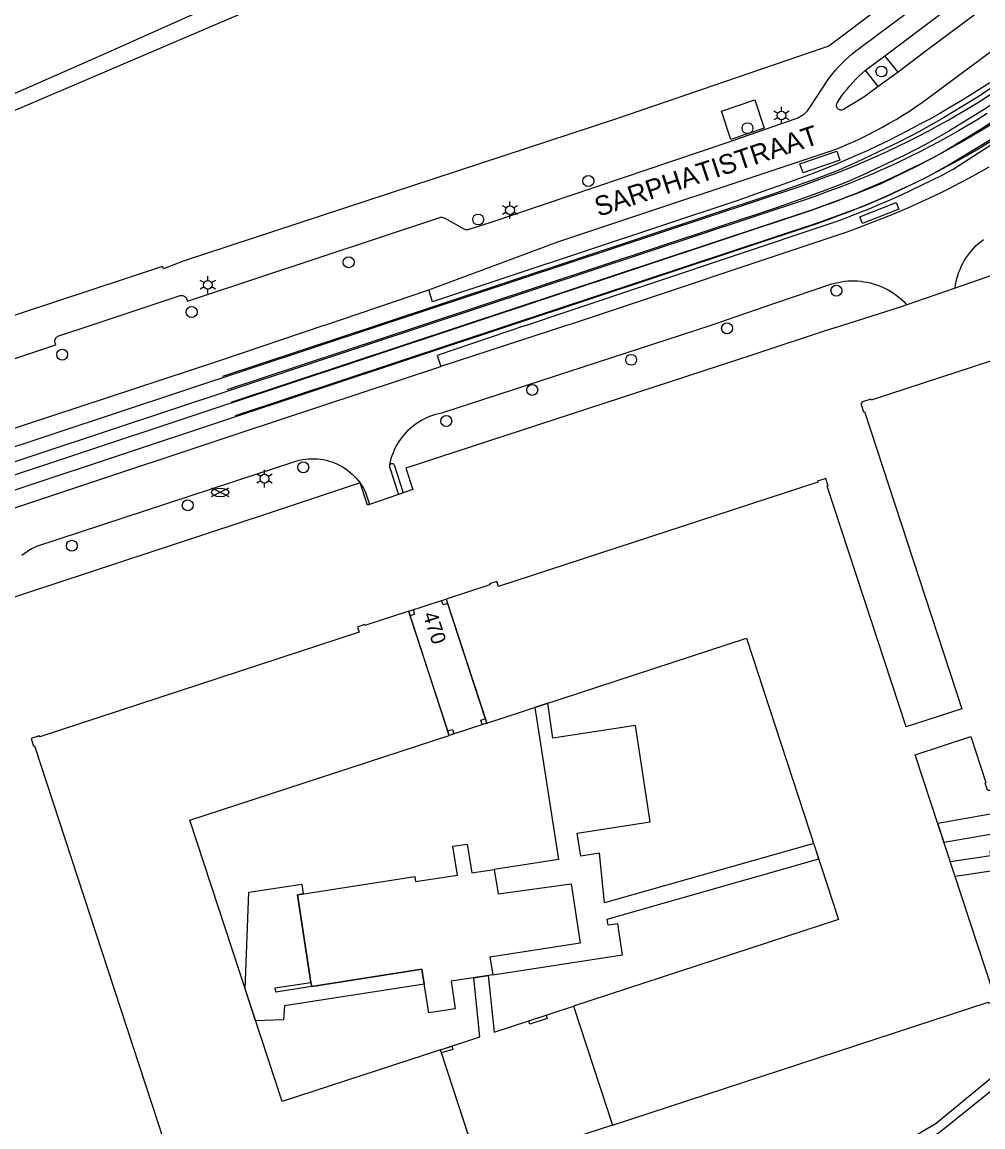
# Model space of a CAD drawing. Extents: x 122462 to 123306, y 485548 to 486417.
# Drawn here: x 122983.5 to 123082, y 486167.9 to 486281.1 of the extents above; entities that cross this region are included whole.
import ezdxf

# ---------------------------------------------------------------- set-up
doc = ezdxf.new("R2010")
doc.units = 0
for name, color, linetype in [('B-WE-IE-MEUBILAIR_WEGMEUBILAIR_VERKEERSBORD-S', 7, 'Continuous'), ('Level 10', 7, 'Continuous'), ('Level 16', 7, 'Continuous'), ('Level 17', 7, 'Continuous'), ('Level 19', 7, 'Continuous'), ('Level 2', 7, 'Continuous'), ('Level 21', 7, 'Continuous'), ('Level 24', 7, 'Continuous'), ('Level 37', 7, 'Continuous'), ('Level 44', 7, 'Continuous'), ('Level 50', 7, 'Continuous'), ('Level 52', 7, 'Continuous'), ('Level 53', 7, 'Continuous'), ('N werkgrens', 7, 'Continuous'), ('N-WE-GR-BOOM_DOORWORTELBARE RUIMTE-G', 7, 'Continuous')]:
    doc.layers.add(name, color=color, linetype=linetype)

msp = doc.modelspace()

# ---------------------------------------------------------------- linework, layer by layer
at = {"layer": 'Level 10'}
for points in [[(123027.31, 486207.99), (123023.15, 486220.71), (123026.53, 486221.81), (123026.99, 486221.96), (123031.15, 486209.25), (123027.31, 486207.99)], [(123031.77, 486183.45), (123045.07, 486185.52), (123044.57, 486188.68), (123043.59, 486188.53), (123043.49, 486189.17), (123065.17, 486195.35), (123064.66, 486196.92), (123043.22, 486190.85), (123042.72, 486195.91), (123040.79, 486195.62), (123040.42, 486197.99), (123047.9, 486199.14), (123046.38, 486209.02), (123037.91, 486207.72), (123037.41, 486211.3), (123036.07, 486210.86), (123038.51, 486195.26), (123031.92, 486194.25), (123032.31, 486191.75), (123039.8, 486192.77), (123040.74, 486186.71), (123031.48, 486185.28), (123031.77, 486183.45)], [(123078.01, 486197.01), (123077.36, 486199), (123091.23, 486201.47), (123091.56, 486199.39), (123078.01, 486197.01)], [(123084.48, 486184.71), (123083.04, 486194.13), (123079.15, 486193.54), (123078.65, 486195.06), (123082.8, 486195.69), (123082.73, 486196.16), (123091.67, 486197.53), (123093.43, 486186.08), (123084.48, 486184.71)], [(123007.47, 486178.74), (123006.4, 486182.01), (123006.78, 486191.92), (123012.19, 486192.75), (123012.34, 486191.76), (123011.76, 486191.67), (123013.14, 486182.68), (123013.21, 486182.25), (123024.5, 486184.03), (123024.74, 486182.51), (123010.42, 486180.29), (123010.34, 486178.86), (123007.47, 486178.74)], [(123032.98, 486158.22), (123032.23, 486164.19), (123030.4, 486163.59), (123026.41, 486175.78), (123030.45, 486177.1), (123029.82, 486183.15), (123031.3, 486183.38), (123031.9, 486177.58), (123035.46, 486178.74), (123040.04, 486180.24), (123044.03, 486168.06), (123033.84, 486164.72), (123034.78, 486158.49), (123032.98, 486158.22)]]:
    msp.add_lwpolyline(points, dxfattribs=at)
at = {"layer": 'Level 16'}
for points in [[(123077.51, 486315.81), (123061.12, 486307.75), (123059.81, 486307.11), (123041.02, 486298.31), (123000.65, 486281.69), (122991.32, 486277.54), (122932.68, 486251.75)], [(123121.45, 486219.61), (123111.08, 486204.41), (123108.13, 486199.93), (123097.57, 486185.52), (123093.77, 486181.52), (123089.07, 486176.7), (123085.87, 486173.99), (123077.52, 486167.25), (123068.82, 486162.07), (123059.79, 486157.64), (123050.39, 486153.77), (123040.63, 486151.11), (123030.95, 486148.99), (123020.91, 486147.65), (123004.7, 486146.26), (122993.77, 486145.69)]]:
    msp.add_lwpolyline(points, dxfattribs=at)
at = {"layer": 'Level 17'}
for p, q in [((123069.97, 486276.16), (123071.93, 486277.65)), ((123073.32, 486275.96), (123071.93, 486277.65)), ((123071.27, 486274.49), (123069.97, 486276.16)), ((123073.32, 486275.96), (123071.27, 486274.49)), ((123014.47, 486250), (123025.21, 486253.64)), ((123018.92, 486231.58), (123018.17, 486233.86))]:
    msp.add_line(p, q, dxfattribs=at)
for points in [[(123076.09, 486310.66), (123083.14, 486293.07), (123083.2, 486292.91), (123083.23, 486292.75), (123083.25, 486292.59), (123083.26, 486292.42), (123083.26, 486292.25), (123083.23, 486292.09), (123083.2, 486291.93), (123083.15, 486291.77), (123083.08, 486291.62), (123083.01, 486291.47), (123082.91, 486291.33), (123082.81, 486291.2), (123082.7, 486291.08), (123082.58, 486290.97), (123066.19, 486278.64), (123065.49, 486278.37), (123044.45, 486271.17), (123000.15, 486256.61), (122998.02, 486255.79), (122997.93, 486256.04), (122979.58, 486250)], [(122990.51, 486250), (122999.72, 486253.06), (122999.81, 486253.07), (122999.9, 486253.07), (122999.98, 486253.06), (123000.07, 486253.03), (123000.15, 486253), (123000.22, 486252.95), (123000.28, 486252.89), (123000.34, 486252.83), (123000.39, 486252.75), (123000.48, 486252.5), (123001.41, 486252.81), (123026.33, 486261.07), (123026.44, 486261.09), (123026.55, 486261.09), (123026.66, 486261.07), (123026.77, 486261.03), (123026.87, 486260.99), (123028.8, 486259.9), (123028.91, 486259.87), (123029.02, 486259.85), (123029.13, 486259.84), (123029.24, 486259.85), (123029.35, 486259.88), (123031.62, 486260.59), (123055.67, 486268.72), (123062.85, 486271.21), (123063.04, 486271.29), (123063.21, 486271.37), (123063.38, 486271.47), (123063.55, 486271.58), (123063.7, 486271.7), (123063.85, 486271.84), (123063.99, 486271.98), (123064.11, 486272.13), (123064.23, 486272.29), (123064.34, 486272.45), (123066.06, 486275.09), (123066.34, 486275.47), (123066.63, 486275.84), (123066.93, 486276.2), (123067.24, 486276.55), (123067.57, 486276.89), (123067.91, 486277.22), (123068.25, 486277.53), (123068.61, 486277.84), (123068.98, 486278.13), (123069.36, 486278.41), (123084.62, 486289.82)], [(123071.93, 486277.65), (123083.78, 486286.55)], [(123085.08, 486284.82), (123076.04, 486278.05), (123073.32, 486275.96)], [(123025.21, 486253.64), (123038.43, 486258.58), (123066.56, 486267.92), (123067.31, 486268.22), (123068.06, 486268.54), (123068.79, 486268.87), (123069.53, 486269.21), (123070.26, 486269.57), (123070.98, 486269.94), (123071.69, 486270.32), (123072.4, 486270.72), (123073.1, 486271.12), (123073.79, 486271.55), (123074.47, 486271.98), (123075.15, 486272.43), (123075.81, 486272.89), (123076.47, 486273.36), (123085.85, 486280.33)], [(123035.12, 486250), (123039.4, 486251.45), (123065.94, 486260.3), (123067.05, 486260.7), (123068.15, 486261.11), (123069.25, 486261.53), (123070.34, 486261.97), (123071.43, 486262.43), (123072.5, 486262.89), (123073.58, 486263.37), (123074.65, 486263.86), (123075.71, 486264.37), (123076.76, 486264.89), (123077.81, 486265.42), (123078.95, 486266.02), (123093.89, 486275.66)], [(123071.27, 486274.49), (123069.79, 486273.41), (123067.71, 486272.12), (123067.64, 486272.09), (123067.55, 486272.07), (123067.47, 486272.06), (123067.39, 486272.07), (123067.31, 486272.09), (123067.23, 486272.13), (123067.17, 486272.18), (123067.11, 486272.24), (123067.06, 486272.3), (123067.02, 486272.38), (123067, 486272.46), (123066.99, 486272.54), (123067, 486272.62), (123067.02, 486272.71), (123067.05, 486272.78), (123067.27, 486273.12), (123067.52, 486273.5), (123067.79, 486273.87), (123068.07, 486274.22), (123068.36, 486274.57), (123068.66, 486274.91), (123068.97, 486275.24), (123069.29, 486275.56), (123069.63, 486275.87), (123069.97, 486276.16)], [(123082.69, 486274.88), (123081.69, 486274.22), (123080.67, 486273.58), (123079.65, 486272.96), (123078.62, 486272.34), (123077.58, 486271.74), (123076.54, 486271.15), (123075.48, 486270.58), (123074.42, 486270.01), (123073.36, 486269.47), (123072.28, 486268.93), (123071.2, 486268.41), (123070.12, 486267.9), (123069.02, 486267.41), (123067.92, 486266.93), (123066.82, 486266.46), (123065.71, 486266.01), (123064.59, 486265.57), (123063.47, 486265.15), (123062.34, 486264.74), (123061.21, 486264.34), (123059.92, 486263.91), (123056.97, 486262.83), (123025.59, 486252.44), (123025.21, 486253.64)], [(123056.17, 486269.07), (123055.21, 486271.96), (123058.61, 486273.11), (123059.57, 486270.22), (123056.17, 486269.07)], [(123082.59, 486266.21), (123081.59, 486265.65), (123080.59, 486265.1), (123079.58, 486264.57), (123078.56, 486264.05), (123077.54, 486263.54), (123076.51, 486263.05), (123075.47, 486262.57), (123074.43, 486262.1), (123073.38, 486261.65), (123072.33, 486261.21), (123071.27, 486260.78), (123070.21, 486260.37), (123069.14, 486259.97), (123068.06, 486259.58), (123039.79, 486250.15), (123039.33, 486250)], [(123079.14, 486253.83), (123079.19, 486254.18), (123079.25, 486254.5), (123079.33, 486254.82), (123079.42, 486255.13), (123079.53, 486255.45), (123079.65, 486255.75), (123079.78, 486256.05), (123079.93, 486256.35), (123080.09, 486256.63), (123080.26, 486256.91), (123080.45, 486257.18), (123080.65, 486257.45), (123080.86, 486257.7), (123081.08, 486257.94), (123081.31, 486258.18), (123081.55, 486258.4), (123081.81, 486258.61), (123082.07, 486258.81)], [(123054.03, 486250), (123060.67, 486252.28), (123066.52, 486254.26), (123066.84, 486254.35), (123067.16, 486254.42), (123067.49, 486254.48), (123067.82, 486254.53), (123068.15, 486254.56), (123068.48, 486254.58), (123068.81, 486254.58), (123069.14, 486254.56), (123069.47, 486254.54), (123069.8, 486254.49), (123070.12, 486254.44), (123070.45, 486254.37), (123070.76, 486254.28), (123071.08, 486254.18), (123071.39, 486254.07), (123071.7, 486253.94), (123072, 486253.8), (123072.29, 486253.64), (123072.57, 486253.48), (123072.85, 486253.3), (123073.12, 486253.1), (123073.38, 486252.9), (123073.63, 486252.68), (123073.88, 486252.46), (123074.11, 486252.22), (123074.21, 486252.11)], [(123014.47, 486250), (123003.57, 486246.31), (122947.09, 486227.72), (122943.53, 486226.54), (122932.85, 486223.85), (122932.86, 486223.79), (122930, 486222.82), (122930.23, 486222.12), (122928.35, 486221.49), (122928.12, 486222.2), (122924.29, 486220.94), (122924.52, 486220.25), (122922.66, 486219.6), (122922.4, 486220.31), (122919.56, 486219.39), (122919.51, 486219.46), (122909.36, 486215.2), (122892.23, 486209.6)], [(122974.04, 486243.73), (122987, 486248.03), (122986.95, 486248.11), (122986.92, 486248.19), (122986.9, 486248.28), (122986.89, 486248.37), (122986.9, 486248.47), (122986.92, 486248.56), (122986.96, 486248.64), (122987, 486248.72), (122987.06, 486248.79), (122987.13, 486248.85), (122987.21, 486248.9), (122987.3, 486248.94), (122990.51, 486250)], [(123021.22, 486235.75), (123021.28, 486236.05), (123021.37, 486236.36), (123021.47, 486236.67), (123021.58, 486236.97), (123021.7, 486237.26), (123021.84, 486237.55), (123022, 486237.83), (123022.17, 486238.1), (123022.34, 486238.36), (123022.54, 486238.62), (123022.74, 486238.86), (123022.96, 486239.1), (123023.18, 486239.33), (123023.42, 486239.54), (123023.66, 486239.74), (123023.92, 486239.94), (123024.18, 486240.12), (123024.46, 486240.28), (123024.74, 486240.43), (123025.02, 486240.58), (123025.32, 486240.7), (123025.62, 486240.81), (123025.92, 486240.91), (123026.23, 486240.99), (123026.54, 486241.06), (123054.03, 486250), (123054.03, 486250)], [(123035.12, 486250), (123026.07, 486246.93), (123026.44, 486245.79)], [(123039.33, 486250), (123026.44, 486245.79)], [(122894.79, 486202.01), (122911.48, 486207.66), (122922.2, 486210.37), (122922.19, 486210.44), (122925.05, 486211.37), (122924.8, 486212.09), (122926.68, 486212.73), (122926.9, 486212.01), (122930.74, 486213.27), (122930.5, 486213.98), (122932.38, 486214.62), (122932.61, 486213.93), (122935.49, 486214.83), (122935.54, 486214.76), (122944.66, 486218.64), (122949.38, 486220.2), (123005.98, 486239.05), (123026.44, 486245.79)], [(122983.51, 486226.46), (122983.75, 486226.64), (122983.99, 486226.82), (122984.25, 486226.98), (122984.51, 486227.13), (122984.78, 486227.26), (122985.06, 486227.39), (123007.42, 486234.72), (123011.38, 486236.04), (123011.68, 486236.13), (123011.97, 486236.2), (123012.27, 486236.27), (123012.57, 486236.31), (123012.88, 486236.34), (123013.18, 486236.35), (123013.49, 486236.35), (123013.79, 486236.34), (123014.09, 486236.3), (123014.4, 486236.25), (123014.69, 486236.19), (123014.99, 486236.11), (123015.28, 486236.02), (123015.56, 486235.91), (123015.84, 486235.79), (123016.12, 486235.65), (123016.38, 486235.5), (123016.64, 486235.34), (123016.89, 486235.16), (123017.13, 486234.97), (123017.36, 486234.77), (123017.58, 486234.56), (123017.78, 486234.34), (123017.98, 486234.1), (123018.17, 486233.86)], [(123021.22, 486235.75), (123021.19, 486235.7), (123021.17, 486235.65), (123021.17, 486235.6), (123021.18, 486235.55), (123021.19, 486235.5), (123022.12, 486232.68)], [(123021.22, 486235.75), (123021.26, 486235.8), (123021.31, 486235.83), (123021.36, 486235.86), (123021.43, 486235.87), (123021.49, 486235.86), (123021.55, 486235.84), (123021.6, 486235.81), (123021.64, 486235.76), (123021.67, 486235.71), (123022.6, 486232.84)], [(123018.17, 486233.86), (123008.74, 486230.74), (122999.54, 486227.68), (122981.26, 486221.69)], [(123018.17, 486233.86), (123018.32, 486233.63), (123018.47, 486233.39), (123018.61, 486233.14), (123018.73, 486232.89), (123019.14, 486231.66)]]:
    msp.add_lwpolyline(points, dxfattribs=at)
at = {"layer": 'Level 19'}
for points in [[(123075.83, 486311.01), (123063.29, 486306.13), (123062.23, 486305.59), (123060.88, 486304.91), (123052.94, 486301.86), (123043.53, 486298.03), (122943.5, 486255.26), (122939.06, 486253.61), (122935.89, 486252.58), (122932.68, 486251.75)], [(123105.06, 486197.08), (123096.69, 486186.1), (123093.04, 486182.07), (123088.64, 486177.64), (123077.2, 486168.21), (123068.42, 486163.01), (123059.26, 486158.46), (123050.21, 486154.76), (123040.14, 486152.01), (123030.76, 486149.94), (123020.43, 486148.57), (123004.33, 486147.27), (122993.46, 486146.66)]]:
    msp.add_lwpolyline(points, dxfattribs=at)
at = {"layer": 'Level 2'}
for p, q in [((123026.99, 486221.96), (123027.14, 486221.52)), ((123027.14, 486221.52), (123031, 486209.7)), ((123023.3, 486220.26), (123023.15, 486220.71)), ((123027.16, 486208.45), (123023.3, 486220.26)), ((123031, 486209.7), (123031.15, 486209.25)), ((123027.31, 486207.99), (123027.16, 486208.45)), ((123013.21, 486182.25), (123013.14, 486182.68)), ((123026.52, 486175.45), (123026.41, 486175.78)), ((123030.29, 486163.93), (123026.52, 486175.45))]:
    msp.add_line(p, q, dxfattribs=at)
for points in [[(123088.2, 486248.12), (123070.54, 486242.34), (123070.51, 486242.45), (123069.55, 486242.13), (123069.59, 486242.03), (123069.48, 486241.99), (123069.76, 486241.14), (123069.87, 486241.17), (123079.83, 486210.72), (123074.13, 486208.86), (123066.05, 486233.53), (123066.15, 486233.56), (123065.9, 486234.32), (123065.05, 486234.04), (123065.08, 486233.94), (123032.34, 486223.24), (123032.17, 486223.77), (123031.45, 486223.53), (123031.48, 486223.43), (123026.99, 486221.96)], [(123023.15, 486220.71), (123018.66, 486219.24), (123018.62, 486219.34), (123017.89, 486219.1), (123018.06, 486218.57), (122985.34, 486207.83), (122985.3, 486207.94), (122984.45, 486207.66), (122984.7, 486206.9), (122984.8, 486206.93), (123001.82, 486154.96), (123001.71, 486154.93), (123001.96, 486154.17), (123002.72, 486154.41), (123002.68, 486154.52), (123030.4, 486163.59)], [(123031.15, 486209.25), (123057.77, 486217.95), (123067.21, 486189.14), (123040.04, 486180.24), (123044.03, 486168.06), (123082.53, 486180.66), (123082.57, 486180.56), (123083.42, 486180.84), (123083.17, 486181.6), (123083.07, 486181.56), (123075.06, 486206.01), (123080.76, 486207.87), (123082.31, 486203.17), (123082.2, 486203.14), (123082.44, 486202.4), (123082.55, 486202.44), (123082.58, 486202.33), (123083.41, 486202.6), (123083.37, 486202.71), (123090.64, 486205.09), (123091.56, 486199.39), (123094.46, 486199.86), (123095.15, 486195.57), (123105.06, 486197.08)], [(123026.41, 486175.78), (123010.18, 486170.46), (123000.74, 486199.29), (123027.31, 486207.99)], [(123013.14, 486182.68), (123011.76, 486191.67), (123023.78, 486193.52), (123023.86, 486193.01), (123028.15, 486193.67), (123027.69, 486196.63), (123029.16, 486196.86), (123029.61, 486193.9), (123031.92, 486194.25), (123032.31, 486191.75), (123039.8, 486192.77), (123040.74, 486186.71), (123031.48, 486185.28), (123031.77, 486183.45), (123027.49, 486182.79), (123027.93, 486179.97), (123025.2, 486179.55), (123024.5, 486184.03), (123013.21, 486182.25)]]:
    msp.add_lwpolyline(points, dxfattribs=at)
at = {"layer": 'Level 21'}
for points in [[(123027.14, 486221.52), (123026.67, 486221.36), (123026.53, 486221.81), (123026.99, 486221.96)], [(123023.15, 486220.71), (123023.62, 486220.86), (123023.76, 486220.41), (123023.3, 486220.26)], [(123027.16, 486208.45), (123027.63, 486208.6), (123027.77, 486208.15), (123027.31, 486207.99)], [(123031.15, 486209.25), (123030.68, 486209.1), (123030.54, 486209.55), (123031, 486209.7)], [(123013.21, 486182.25), (123009.55, 486181.67), (123009.48, 486182.11), (123013.14, 486182.68)], [(123035.57, 486178.41), (123035.46, 486178.74), (123037.24, 486179.32), (123037.35, 486178.99), (123035.57, 486178.41)], [(123026.41, 486175.78), (123027.56, 486176.15), (123027.67, 486175.82), (123026.52, 486175.45)]]:
    msp.add_lwpolyline(points, dxfattribs=at)
at = {"layer": 'Level 24'}
msp.add_line((123079.14, 486253.83), (123074.21, 486252.11), dxfattribs=at)
for points in [[(123090.27, 486252.91), (123084.55, 486255.72), (123079.14, 486253.83)], [(123074.21, 486252.11), (123073.42, 486251.83), (123067.62, 486250)], [(123067.62, 486250), (123065.95, 486249.47), (123058.41, 486246.98), (123022.85, 486235.38), (123023.57, 486233.18)]]:
    msp.add_lwpolyline(points, dxfattribs=at)
at = {"layer": 'Level 37'}
for q in [(123069.57, 486262.17), (123070.71, 486262.64)]:
    msp.add_line((123069.67, 486262.21), q, dxfattribs=at)
for points in [[(123020.2, 486250), (123063.53, 486264.36), (123064.64, 486264.75), (123065.74, 486265.15), (123066.84, 486265.56), (123067.93, 486265.99), (123069.02, 486266.44), (123070.1, 486266.9), (123071.18, 486267.37), (123072.24, 486267.86), (123073.31, 486268.36), (123074.36, 486268.88), (123075.41, 486269.41), (123076.45, 486269.96), (123077.48, 486270.52), (123078.5, 486271.09), (123079.52, 486271.68), (123080.53, 486272.28), (123081.53, 486272.9), (123082.52, 486273.52), (123083.51, 486274.17), (123093.52, 486280.81), (123093.6, 486280.86)], [(123093.6, 486280.86), (123093.08, 486280.34), (123091.29, 486278.66), (123090.73, 486278.18), (123090.16, 486277.71), (123089.58, 486277.26), (123089, 486276.81), (123085.27, 486274.18), (123082.11, 486272.13), (123078.51, 486269.93), (123076.11, 486268.56), (123074.05, 486267.5), (123069.67, 486265.42), (123067.78, 486264.6), (123065.54, 486263.72), (123060.94, 486262.09), (123024.46, 486250)], [(123100.51, 486279.68), (123099.92, 486279.42), (123099.22, 486279.1), (123098.52, 486278.77), (123097.83, 486278.42), (123097.15, 486278.05), (123096.48, 486277.68), (123095.81, 486277.29), (123095.15, 486276.88), (123094.51, 486276.46), (123085.77, 486270.71), (123084.74, 486270.04), (123083.7, 486269.39), (123082.65, 486268.74), (123081.59, 486268.11), (123080.53, 486267.5), (123079.45, 486266.9), (123078.37, 486266.31), (123077.28, 486265.74), (123076.19, 486265.18), (123075.08, 486264.63), (123073.97, 486264.1), (123072.85, 486263.58), (123072.8, 486263.56)], [(123096.65, 486279.46), (123096.35, 486279.3), (123095.67, 486278.92), (123095, 486278.53), (123094.34, 486278.12), (123093.69, 486277.7), (123084.96, 486271.95), (123083.94, 486271.29), (123082.92, 486270.64), (123081.89, 486270.01), (123080.85, 486269.39), (123079.8, 486268.79), (123078.74, 486268.2), (123077.68, 486267.62), (123076.61, 486267.05), (123076.32, 486266.9)], [(123084.46, 486275.37), (123081.33, 486273.34), (123077.78, 486271.18), (123075.43, 486269.83), (123073.39, 486268.78), (123069.09, 486266.74), (123067.23, 486265.93), (123065.02, 486265.07), (123060.47, 486263.45), (123019.88, 486250)], [(123076.32, 486266.9), (123077.73, 486267.67), (123081.82, 486270.16), (123087.28, 486273.71)], [(123072.8, 486263.56), (123076.03, 486265.11), (123078.43, 486266.42), (123082.59, 486268.94), (123088.09, 486272.52)], [(123082.42, 486271.71), (123081.46, 486271.12), (123080.49, 486270.53), (123079.51, 486269.96), (123078.53, 486269.41), (123077.54, 486268.86), (123076.54, 486268.33), (123075.54, 486267.81), (123074.53, 486267.31), (123073.51, 486266.82), (123072.48, 486266.34), (123071.45, 486265.87), (123070.42, 486265.42), (123069.38, 486264.98), (123068.33, 486264.56), (123067.28, 486264.15), (123066.22, 486263.75), (123065.15, 486263.36), (123064.09, 486262.99), (123024.9, 486250)], [(123067.92, 486263.1), (123069.04, 486263.51), (123071.49, 486264.53), (123075.37, 486266.39), (123076.32, 486266.9)], [(123076.32, 486266.9), (123075.53, 486266.5), (123074.45, 486265.97), (123073.36, 486265.45), (123072.26, 486264.94), (123071.15, 486264.45), (123070.04, 486263.97), (123068.93, 486263.5), (123067.92, 486263.1)], [(123028.68, 486250), (123064.78, 486261.96), (123067.92, 486263.1)], [(123067.92, 486263.1), (123067.8, 486263.05), (123066.67, 486262.62), (123065.54, 486262.19), (123064.4, 486261.79), (123028.9, 486250)], [(123070.71, 486262.64), (123072.08, 486263.21), (123072.8, 486263.56)], [(123072.8, 486263.56), (123071.73, 486263.08), (123070.71, 486262.64)], [(123033.26, 486250), (123065.24, 486260.59), (123069.57, 486262.17)], [(123069.57, 486262.17), (123069.46, 486262.12), (123068.32, 486261.66), (123067.17, 486261.22), (123066.02, 486260.79), (123064.86, 486260.38), (123033.6, 486250)], [(123069.57, 486262.17), (123069.58, 486262.17), (123069.67, 486262.21)], [(123070.71, 486262.64), (123070.6, 486262.6), (123069.67, 486262.21)], [(122892.85, 486207.77), (123020.2, 486250)], [(123024.9, 486250), (122893.32, 486206.37)], [(123028.9, 486250), (122893.74, 486205.11)], [(123033.6, 486250), (122894.22, 486203.71)], [(123019.88, 486250), (123004.08, 486244.76)], [(123024.46, 486250), (123004.53, 486243.4)], [(123004.95, 486242.14), (123028.68, 486250)], [(123005.4, 486240.78), (123033.26, 486250)]]:
    msp.add_lwpolyline(points, dxfattribs=at)
at = {"layer": 'Level 44'}
for points in [[(123063.57, 486265.63), (123063.24, 486266.58), (123067.03, 486267.87), (123067.35, 486266.93), (123063.57, 486265.63)], [(123069.67, 486260.44), (123069.39, 486261.14), (123073.1, 486262.61), (123073.38, 486261.92), (123069.67, 486260.44)]]:
    msp.add_lwpolyline(points, dxfattribs=at)
at = {"layer": 'Level 50'}
for p, q in [((123061.36, 486271.97), (123061.36, 486272.42)), ((123060.97, 486271.74), (123060.58, 486271.97)), ((123060.97, 486271.29), (123060.58, 486271.07)), ((123061.36, 486270.62), (123061.36, 486271.07)), ((123062.14, 486271.97), (123061.75, 486271.74)), ((123062.14, 486271.07), (123061.75, 486271.29)), ((123033.14, 486262.05), (123032.75, 486262.27)), ((123033.53, 486262.27), (123033.53, 486262.72)), ((123034.31, 486262.27), (123033.92, 486262.05)), ((123033.14, 486261.6), (123032.75, 486261.37)), ((123033.53, 486260.92), (123033.53, 486261.37)), ((123034.31, 486261.37), (123033.92, 486261.6)), ((123002.57, 486254.62), (123002.57, 486255.07)), ((123002.18, 486254.4), (123001.79, 486254.62)), ((123002.18, 486253.95), (123001.79, 486253.72)), ((123003.35, 486254.62), (123002.96, 486254.4)), ((123003.35, 486253.72), (123002.96, 486253.95)), ((123002.57, 486253.27), (123002.57, 486253.72)), ((123007.99, 486234.53), (123007.6, 486234.75)), ((123008.38, 486234.75), (123008.38, 486235.2)), ((123009.16, 486234.75), (123008.77, 486234.53)), ((123007.99, 486234.08), (123007.6, 486233.85)), ((123008.38, 486233.4), (123008.38, 486233.85)), ((123009.16, 486233.85), (123008.77, 486234.08))]:
    msp.add_line(p, q, dxfattribs=at)
for centre in [(123061.36, 486271.52), (123033.53, 486261.82), (123002.57, 486254.17), (123008.38, 486234.3)]:
    msp.add_circle(centre, 0.45, dxfattribs=at)
at = {"layer": 'Level 52'}
for p, q in [((123002.94, 486232.46), (123004.72, 486233.35)), ((123002.94, 486233.35), (123004.72, 486232.46))]:
    msp.add_line(p, q, dxfattribs=at)
msp.add_ellipse((123003.83, 486232.9), major_axis=(0.89, 0), ratio=0.5, dxfattribs=at)
at = {"layer": 'Level 53'}
for centre in [(123071.6, 486276.03), (123057.87, 486270.22), (123041.56, 486264.81), (123030.27, 486260.86), (123017, 486256.48), (123066.98, 486253.57), (123000.91, 486251.38), (123055.78, 486249.71), (122987.64, 486247.01), (123045.95, 486246.48), (123035.81, 486243.4), (123027, 486240.21), (123012.35, 486235.46), (123000.51, 486231.58), (122988.63, 486227.43)]:
    msp.add_circle(centre, 0.56, dxfattribs=at)
at = {"layer": 'N werkgrens'}
for p, q in [((123022.12, 486232.68), (123019.14, 486231.66)), ((123022.6, 486232.84), (123022.12, 486232.68)), ((123023.57, 486233.18), (123022.6, 486232.84)), ((123019.14, 486231.66), (123018.92, 486231.58))]:
    msp.add_line(p, q, dxfattribs=at)

# ---------------------------------------------------------------- texts
at = {"layer": 'B-WE-IE-MEUBILAIR_WEGMEUBILAIR_VERKEERSBORD-S'}
msp.add_text('470', height=1.5, rotation=287.814, dxfattribs=at).set_placement((123024.59, 486220.39))
at = {"layer": 'N-WE-GR-BOOM_DOORWORTELBARE RUIMTE-G'}
msp.add_text('SARPHATISTRAAT', height=2, rotation=18.3842, dxfattribs=at).set_placement((123042.6, 486261.12))

doc.saveas('drawing.dxf')
